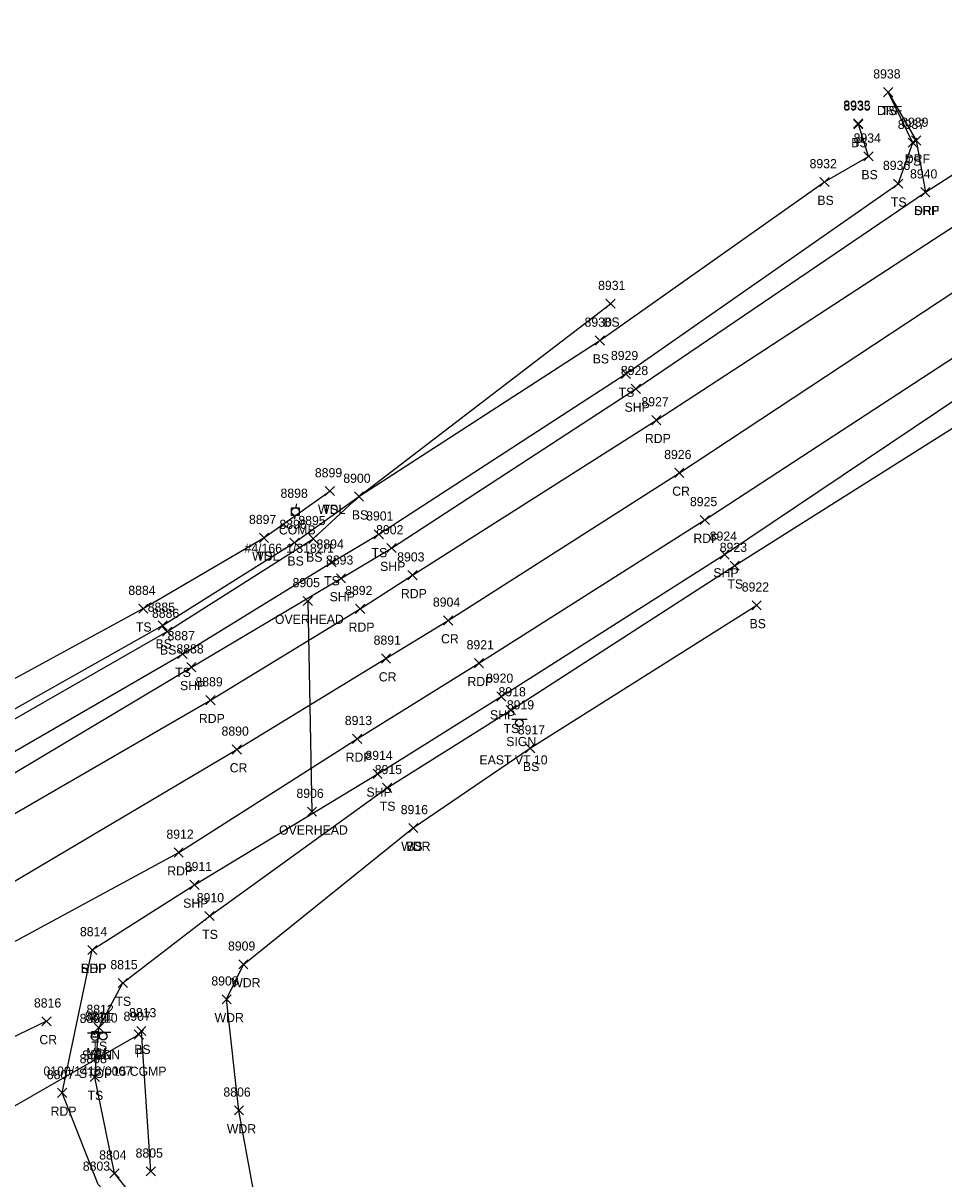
# Model space of a CAD drawing. Extents: x 1611797 to 1633212, y 298978 to 305475.
# Drawn here: x 1628401.2 to 1628602, y 304392.9 to 304645 of the extents above; entities that cross this region are included whole.
import ezdxf

# ---------------------------------------------------------------- set-up
doc = ezdxf.new("R2010")
doc.units = 0
for name, color, linetype in [('D_A', 7, 'Continuous'), ('D_C', 7, 'Continuous'), ('D_I', 7, 'Continuous'), ('D_TIC', 7, 'Continuous'), ('DCP', 7, 'Continuous'), ('L_A', 7, 'Continuous'), ('L_I', 7, 'Continuous'), ('L_TIC', 7, 'Continuous'), ('LAWA', 7, 'Continuous'), ('LELB', 7, 'Continuous'), ('P_A', 7, 'Continuous'), ('P_I', 7, 'Continuous'), ('P_TIC', 7, 'Continuous'), ('PET', 7, 'Continuous'), ('PRC', 7, 'Continuous'), ('PSP', 7, 'Continuous'), ('R_A', 7, 'Continuous'), ('R_I', 7, 'Continuous'), ('R_TIC', 7, 'Continuous'), ('RDF', 7, 'Continuous'), ('S_A', 7, 'Continuous'), ('S_C', 7, 'Continuous'), ('S_I', 7, 'Continuous'), ('SRM', 7, 'Continuous'), ('SSGN', 7, 'Continuous'), ('U_A', 7, 'Continuous'), ('U_C', 7, 'Continuous'), ('U_I', 7, 'Continuous'), ('U_TIC', 7, 'Continuous'), ('UCO', 7, 'Continuous'), ('UP', 7, 'Continuous')]:
    doc.layers.add(name, color=color, linetype=linetype)

msp = doc.modelspace()

# ---------------------------------------------------------------- linework, layer by layer
at = {"layer": 'D_TIC'}
for points in [[(1628582.36, 304622.07), (1628584.36, 304624.07)], [(1628584.36, 304622.07), (1628582.36, 304624.07)], [(1628425.47, 304423.34), (1628427.47, 304425.34)], [(1628427.47, 304423.34), (1628425.47, 304425.34)]]:
    msp.add_lwpolyline(points, dxfattribs=at)
at = {"layer": 'DCP'}
msp.add_lwpolyline([(1628341.52, 304375.56), (1628426.47, 304424.34)], dxfattribs=at)
at = {"layer": 'L_TIC'}
for points in [[(1628588.9, 304628.89), (1628590.9, 304630.89)], [(1628590.9, 304628.89), (1628588.9, 304630.89)], [(1628582.39, 304621.89), (1628584.39, 304623.89)], [(1628584.39, 304621.89), (1628582.39, 304623.89)], [(1628594.25, 304617.87), (1628596.25, 304619.87)], [(1628596.25, 304617.87), (1628594.25, 304619.87)], [(1628584.61, 304614.9), (1628586.61, 304616.9)], [(1628586.61, 304614.9), (1628584.61, 304616.9)], [(1628575.01, 304609.31), (1628577.01, 304611.31)], [(1628577.01, 304609.31), (1628575.01, 304611.31)], [(1628591.07, 304608.93), (1628593.07, 304610.93)], [(1628593.07, 304608.93), (1628591.07, 304610.93)], [(1628528.32, 304582.75), (1628530.32, 304584.75)], [(1628530.32, 304582.75), (1628528.32, 304584.75)], [(1628526.01, 304574.73), (1628528.01, 304576.73)], [(1628528.01, 304574.73), (1628526.01, 304576.73)], [(1628531.7, 304567.46), (1628533.7, 304569.46)], [(1628533.7, 304567.46), (1628531.7, 304569.46)], [(1628467.13, 304541.89), (1628469.13, 304543.89)], [(1628469.13, 304541.89), (1628467.13, 304543.89)], [(1628467.13, 304541.89), (1628469.13, 304543.89)], [(1628469.13, 304541.89), (1628467.13, 304543.89)], [(1628473.48, 304540.69), (1628475.48, 304542.69)], [(1628475.48, 304540.69), (1628473.48, 304542.69)], [(1628473.48, 304540.69), (1628475.48, 304542.69)], [(1628475.48, 304540.69), (1628473.48, 304542.69)], [(1628477.82, 304532.47), (1628479.82, 304534.47)], [(1628479.82, 304532.47), (1628477.82, 304534.47)], [(1628452.75, 304531.7), (1628454.75, 304533.7)], [(1628454.75, 304531.7), (1628452.75, 304533.7)], [(1628452.75, 304531.7), (1628454.75, 304533.7)], [(1628454.75, 304531.7), (1628452.75, 304533.7)], [(1628459.43, 304530.64), (1628461.43, 304532.64)], [(1628461.43, 304530.64), (1628459.43, 304532.64)], [(1628463.51, 304531.47), (1628465.51, 304533.47)], [(1628465.51, 304531.47), (1628463.51, 304533.47)], [(1628467.47, 304526.33), (1628469.47, 304528.33)], [(1628469.47, 304526.33), (1628467.47, 304528.33)], [(1628555.42, 304525.63), (1628557.42, 304527.63)], [(1628557.42, 304525.63), (1628555.42, 304527.63)], [(1628560.22, 304516.98), (1628562.22, 304518.98)], [(1628562.22, 304516.98), (1628560.22, 304518.98)], [(1628426.43, 304516.24), (1628428.43, 304518.24)], [(1628428.43, 304516.24), (1628426.43, 304518.24)], [(1628430.66, 304512.56), (1628432.66, 304514.56)], [(1628432.66, 304512.56), (1628430.66, 304514.56)], [(1628431.64, 304511.24), (1628433.64, 304513.24)], [(1628433.64, 304511.24), (1628431.64, 304513.24)], [(1628434.99, 304506.35), (1628436.99, 304508.35)], [(1628436.99, 304506.35), (1628434.99, 304508.35)], [(1628506.6, 304494.11), (1628508.6, 304496.11)], [(1628508.6, 304494.11), (1628506.6, 304496.11)], [(1628510.8, 304485.8), (1628512.8, 304487.8)], [(1628512.8, 304485.8), (1628510.8, 304487.8)], [(1628479.61, 304477.15), (1628481.61, 304479.15)], [(1628481.61, 304477.15), (1628479.61, 304479.15)], [(1628485.33, 304468.41), (1628487.33, 304470.41)], [(1628487.33, 304468.41), (1628485.33, 304470.41)], [(1628485.33, 304468.41), (1628487.33, 304470.41)], [(1628487.33, 304468.41), (1628485.33, 304470.41)], [(1628440.88, 304449.2), (1628442.88, 304451.2)], [(1628442.88, 304449.2), (1628440.88, 304451.2)], [(1628448.26, 304438.66), (1628450.26, 304440.66)], [(1628450.26, 304438.66), (1628448.26, 304440.66)], [(1628421.96, 304434.59), (1628423.96, 304436.59)], [(1628423.96, 304434.59), (1628421.96, 304436.59)], [(1628444.62, 304431.04), (1628446.62, 304433.04)], [(1628446.62, 304431.04), (1628444.62, 304433.04)], [(1628416.73, 304424.83), (1628418.73, 304426.83)], [(1628418.73, 304424.83), (1628416.73, 304426.83)], [(1628426.02, 304424.11), (1628428.02, 304426.11)], [(1628428.02, 304424.11), (1628426.02, 304426.11)], [(1628415.88, 304414.08), (1628417.88, 304416.08)], [(1628417.88, 304414.08), (1628415.88, 304416.08)], [(1628447.3, 304406.8), (1628449.3, 304408.8)], [(1628449.3, 304406.8), (1628447.3, 304408.8)], [(1628428.1, 304393.5), (1628430.1, 304395.5)], [(1628430.1, 304393.5), (1628428.1, 304395.5)], [(1628420.16, 304393.08), (1628422.16, 304395.08)], [(1628422.16, 304393.08), (1628420.16, 304395.08)]]:
    msp.add_lwpolyline(points, dxfattribs=at)
at = {"layer": 'LAWA'}
for points in [[(1628453.75, 304532.7), (1628468.13, 304542.89)], [(1628454.84, 304372.08), (1628448.3, 304407.8), (1628445.62, 304432.04), (1628449.26, 304439.66), (1628486.33, 304469.41)]]:
    msp.add_lwpolyline(points, dxfattribs=at)
at = {"layer": 'LELB'}
for points in [[(1628267.44, 304438.39), (1628274.6, 304428.14), (1628286.01, 304427.56), (1628303.84, 304433.68), (1628345.31, 304455.9), (1628386.36, 304478.57), (1628435.99, 304507.35), (1628468.47, 304527.33), (1628478.82, 304533.47), (1628532.7, 304568.46), (1628592.07, 304609.93), (1628595.25, 304618.87), (1628589.9, 304629.89)], [(1628269.06, 304440.05), (1628276.07, 304433.01), (1628274.41, 304429.96), (1628275.14, 304429.72), (1628278.43, 304431.17), (1628300.81, 304440.57), (1628342.65, 304461.78), (1628385.56, 304485.3), (1628432.64, 304512.24), (1628464.51, 304532.47), (1628474.48, 304541.69), (1628527.01, 304575.73), (1628576.01, 304610.31), (1628585.61, 304615.9), (1628583.39, 304622.89)], [(1628452.86, 304370.3), (1628433.61, 304378.39), (1628421.16, 304394.08), (1628416.88, 304415.08), (1628417.73, 304425.83), (1628422.96, 304435.59), (1628441.88, 304450.2), (1628480.61, 304478.15), (1628507.6, 304495.11), (1628556.42, 304526.63), (1628651.04, 304586.32)], [(1628276.07, 304433.01), (1628299.55, 304443.08), (1628341.45, 304463.35), (1628384.65, 304487.08), (1628431.66, 304513.56), (1628460.43, 304531.64), (1628474.48, 304541.69), (1628529.32, 304583.75)], [(1628273.99, 304440.03), (1628296.93, 304449.42), (1628337.94, 304469.23), (1628382.62, 304492.92), (1628427.43, 304517.24), (1628453.75, 304532.7)], [(1628486.33, 304469.41), (1628511.8, 304486.8), (1628561.22, 304517.98)], [(1628429.1, 304394.5), (1628427.02, 304425.11)]]:
    msp.add_lwpolyline(points, dxfattribs=at)
at = {"layer": 'P_TIC'}
for points in [[(1628597, 304607.08), (1628599, 304609.08)], [(1628599, 304607.08), (1628597, 304609.08)], [(1628533.86, 304564.19), (1628535.86, 304566.19)], [(1628535.86, 304564.19), (1628533.86, 304566.19)], [(1628538.34, 304557.37), (1628540.34, 304559.37)], [(1628540.34, 304557.37), (1628538.34, 304559.37)], [(1628543.35, 304545.87), (1628545.35, 304547.87)], [(1628545.35, 304545.87), (1628543.35, 304547.87)], [(1628548.92, 304535.59), (1628550.92, 304537.59)], [(1628550.92, 304535.59), (1628548.92, 304537.59)], [(1628480.56, 304529.46), (1628482.56, 304531.46)], [(1628482.56, 304529.46), (1628480.56, 304531.46)], [(1628553.23, 304528.06), (1628555.23, 304530.06)], [(1628555.23, 304528.06), (1628553.23, 304530.06)], [(1628469.55, 304522.84), (1628471.55, 304524.84)], [(1628471.55, 304522.84), (1628469.55, 304524.84)], [(1628485.15, 304523.53), (1628487.15, 304525.53)], [(1628487.15, 304523.53), (1628485.15, 304525.53)], [(1628473.72, 304516.21), (1628475.72, 304518.21)], [(1628475.72, 304516.21), (1628473.72, 304518.21)], [(1628492.94, 304513.67), (1628494.94, 304515.67)], [(1628494.94, 304513.67), (1628492.94, 304515.67)], [(1628479.37, 304505.37), (1628481.37, 304507.37)], [(1628481.37, 304505.37), (1628479.37, 304507.37)], [(1628499.64, 304504.36), (1628501.64, 304506.36)], [(1628501.64, 304504.36), (1628499.64, 304506.36)], [(1628436.92, 304503.47), (1628438.92, 304505.47)], [(1628438.92, 304503.47), (1628436.92, 304505.47)], [(1628504.52, 304497.08), (1628506.52, 304499.08)], [(1628506.52, 304497.08), (1628504.52, 304499.08)], [(1628441.08, 304496.28), (1628443.08, 304498.28)], [(1628443.08, 304496.28), (1628441.08, 304498.28)], [(1628473.08, 304487.85), (1628475.08, 304489.85)], [(1628475.08, 304487.85), (1628473.08, 304489.85)], [(1628446.84, 304485.53), (1628448.84, 304487.53)], [(1628448.84, 304485.53), (1628446.84, 304487.53)], [(1628477.57, 304480.23), (1628479.57, 304482.23)], [(1628479.57, 304480.23), (1628477.57, 304482.23)], [(1628434.17, 304463.05), (1628436.17, 304465.05)], [(1628436.17, 304463.05), (1628434.17, 304465.05)], [(1628437.61, 304456), (1628439.61, 304458)], [(1628439.61, 304456), (1628437.61, 304458)], [(1628415.31, 304441.79), (1628417.31, 304443.79)], [(1628417.31, 304441.79), (1628415.31, 304443.79)], [(1628415.31, 304441.79), (1628417.31, 304443.79)], [(1628417.31, 304441.79), (1628415.31, 304443.79)], [(1628405.34, 304426.24), (1628407.34, 304428.24)], [(1628407.34, 304426.24), (1628405.34, 304428.24)], [(1628408.74, 304410.62), (1628410.74, 304412.62)], [(1628410.74, 304410.62), (1628408.74, 304412.62)]]:
    msp.add_lwpolyline(points, dxfattribs=at)
at = {"layer": 'PET'}
for points in [[(1627804.93, 304257.83), (1627871.73, 304271.16), (1627912.59, 304279.87), (1627952.18, 304289.63), (1627988.87, 304299.65), (1628036.27, 304314.36), (1628064.89, 304323.89), (1628106.09, 304338.02), (1628146.89, 304353.04), (1628178.88, 304365.72), (1628203.24, 304376.2), (1628239.35, 304395.63), (1628307.27, 304422.84), (1628351.46, 304445.9), (1628391.91, 304468.24), (1628442.08, 304497.28), (1628474.72, 304517.21), (1628486.15, 304524.53), (1628539.34, 304558.37), (1628672.08, 304644.96)], [(1627810.3, 304233.75), (1627865.14, 304244.67), (1627887.51, 304249.2), (1627919.75, 304256.3), (1627968.24, 304266.92), (1627982, 304270.08), (1628025.8, 304282.81), (1628091.15, 304305.91), (1628127.23, 304319.42), (1628172.26, 304336.99), (1628186.4, 304342.83), (1628224.85, 304358.53), (1628263.27, 304375.45), (1628301.66, 304393.36), (1628314.71, 304398.73), (1628435.17, 304464.05), (1628474.08, 304488.85), (1628500.64, 304505.36), (1628549.92, 304536.59), (1628643.11, 304597.45)], [(1628460.13, 304366.12), (1628431.46, 304376.58), (1628417.59, 304391.64), (1628409.74, 304411.62), (1628416.31, 304442.79)]]:
    msp.add_lwpolyline(points, dxfattribs=at)
at = {"layer": 'PRC'}
for points in [[(1627805.83, 304244.92), (1627874.04, 304257.97), (1627915.41, 304267.12), (1627953.91, 304276.61), (1627992.17, 304287.01), (1628041.6, 304302.51), (1628071.46, 304312.51), (1628106.81, 304324.94), (1628151.5, 304341.64), (1628182.35, 304353.91), (1628207.78, 304363.99), (1628245.68, 304380.37), (1628274.85, 304393.46), (1628311.84, 304411.21), (1628357.26, 304434.55), (1628397.17, 304456.52), (1628447.84, 304486.53), (1628480.37, 304506.37), (1628493.94, 304514.67), (1628544.35, 304546.87), (1628636.51, 304607.63)], [(1628406.34, 304427.24), (1628375.96, 304412.67), (1628346.79, 304396.86)]]:
    msp.add_lwpolyline(points, dxfattribs=at)
at = {"layer": 'PSP'}
for points in [[(1627804.39, 304265.42), (1627852.07, 304273.99), (1627870.38, 304278.52), (1627907.16, 304286.52), (1627951.04, 304297.7), (1627985.89, 304307.24), (1628033.67, 304321.93), (1628060.73, 304329.87), (1628103.74, 304345.79), (1628144.19, 304360.06), (1628176.01, 304373.38), (1628199.82, 304383.32), (1628237.63, 304399.76), (1628252.83, 304406.07), (1628285.85, 304422.19), (1628303.97, 304430.64), (1628347.35, 304452.9), (1628388.22, 304474.79), (1628437.92, 304504.47), (1628470.55, 304523.84), (1628481.56, 304530.46), (1628534.86, 304565.19), (1628598, 304608.08), (1628616.57, 304620.02)], [(1628416.31, 304442.79), (1628438.61, 304457), (1628478.57, 304481.23), (1628505.52, 304498.08), (1628554.23, 304529.06), (1628647.11, 304591.43)]]:
    msp.add_lwpolyline(points, dxfattribs=at)
at = {"layer": 'R_TIC'}
for points in [[(1628588.9, 304628.89), (1628590.9, 304630.89)], [(1628590.9, 304628.89), (1628588.9, 304630.89)], [(1628594.98, 304618.35), (1628596.98, 304620.35)], [(1628596.98, 304618.35), (1628594.98, 304620.35)], [(1628597, 304607.08), (1628599, 304609.08)], [(1628599, 304607.08), (1628597, 304609.08)]]:
    msp.add_lwpolyline(points, dxfattribs=at)
at = {"layer": 'RDF'}
msp.add_lwpolyline([(1628589.9, 304629.89), (1628595.98, 304619.35), (1628598, 304608.08)], dxfattribs=at)
at = {"layer": 'SRM'}
msp.add_lwpolyline([(1628416.21, 304425.01), (1628417.46, 304425.01), (1628417.46, 304423.76), (1628416.21, 304423.76)], close=True, dxfattribs=at)
msp.add_circle((1628416.83, 304424.38), 0.0833, dxfattribs=at)
at = {"layer": 'SSGN'}
for p, q in [((1628507.8, 304493.11), (1628511.14, 304493.11)), ((1628509.45, 304492.28), (1628509.45, 304492.28)), ((1628415.28, 304424.73), (1628418.61, 304424.73)), ((1628416.92, 304423.89), (1628416.92, 304423.89)), ((1628417.05, 304424.83), (1628420.38, 304424.83)), ((1628418.69, 304423.99), (1628418.69, 304423.99))]:
    msp.add_line(p, q, dxfattribs=at)
for centre in [(1628509.45, 304492.28), (1628416.92, 304423.89), (1628418.69, 304423.99)]:
    msp.add_circle(centre, 0.833, dxfattribs=at)
at = {"layer": 'U_TIC'}
for points in [[(1628462.34, 304517.92), (1628464.34, 304519.92)], [(1628464.34, 304517.92), (1628462.34, 304519.92)], [(1628463.23, 304471.96), (1628465.23, 304473.96)], [(1628465.23, 304471.96), (1628463.23, 304473.96)]]:
    msp.add_lwpolyline(points, dxfattribs=at)
at = {"layer": 'UCO'}
msp.add_lwpolyline([(1628463.34, 304518.92), (1628464.23, 304472.96)], dxfattribs=at)
at = {"layer": 'UP'}
for p, q in [((1628459.79, 304537.58), (1628459.79, 304539.25)), ((1628459.79, 304539.25), (1628461.46, 304539.25)), ((1628460.88, 304540.08), (1628460.63, 304539.25)), ((1628461.46, 304539.25), (1628461.46, 304537.58)), ((1628461.46, 304537.58), (1628459.79, 304537.58)), ((1628460.38, 304536.75), (1628460.63, 304537.58)), ((1628460.63, 304538.42), (1628460.63, 304538.42))]:
    msp.add_line(p, q, dxfattribs=at)
msp.add_circle((1628460.63, 304538.42), 0.833, dxfattribs=at)

# ---------------------------------------------------------------- texts
at = {"layer": 'D_A'}
for p in [(1628582.73, 304618.07), (1628425.85, 304419.34)]:
    msp.add_text('P', height=2, dxfattribs=at).set_placement(p)
at = {"layer": 'D_C'}
msp.add_text('15 CGMP', height=2, dxfattribs=at).set_placement((1628420.76, 304415.34))
at = {"layer": 'D_I'}
for s, p in [('8933', (1628580.1, 304626.07)), ('8907', (1628423.13, 304427.34))]:
    msp.add_text(s, height=2, dxfattribs=at).set_placement(p)
at = {"layer": 'L_A'}
for s, p in [('TS', (1628588.31, 304624.89)), ('BS', (1628581.84, 304617.89)), ('TS', (1628593.66, 304613.87)), ('BS', (1628584.05, 304610.9)), ('BS', (1628574.45, 304605.31)), ('TS', (1628590.48, 304604.93)), ('BS', (1628527.76, 304578.75)), ('BS', (1628525.45, 304570.73)), ('TS', (1628531.11, 304563.46)), ('WDL', (1628465.54, 304537.89)), ('TS', (1628466.54, 304537.89)), ('BS', (1628472.92, 304536.69)), ('BS', (1628472.92, 304536.69)), ('WDL', (1628451.17, 304527.7)), ('TS', (1628452.16, 304527.7)), ('BS', (1628462.95, 304527.47)), ('TS', (1628477.22, 304528.47)), ('BS', (1628458.87, 304526.64)), ('TS', (1628466.88, 304522.33)), ('TS', (1628554.83, 304521.63)), ('TS', (1628425.83, 304512.24)), ('BS', (1628559.66, 304512.98)), ('BS', (1628430.1, 304508.56)), ('BS', (1628431.08, 304507.24)), ('TS', (1628434.4, 304502.35)), ('TS', (1628506.01, 304490.11)), ('BS', (1628510.24, 304481.8)), ('TS', (1628479.02, 304473.15)), ('WDR', (1628483.69, 304464.41)), ('BS', (1628484.77, 304464.41)), ('TS', (1628440.29, 304445.2)), ('WDR', (1628446.62, 304434.66)), ('TS', (1628421.37, 304430.59)), ('WDR', (1628442.98, 304427.04)), ('TS', (1628416.14, 304420.83)), ('BS', (1628425.46, 304420.11)), ('TS', (1628415.29, 304410.08)), ('WDR', (1628445.66, 304402.8))]:
    msp.add_text(s, height=2, dxfattribs=at).set_placement(p)
at = {"layer": 'L_I'}
for s, p in [('8938', (1628586.64, 304632.89)), ('8935', (1628580.14, 304625.89)), ('8937', (1628591.99, 304621.87)), ('8934', (1628582.35, 304618.9)), ('8932', (1628572.75, 304613.31)), ('8936', (1628588.75, 304612.93)), ('8931', (1628526.63, 304586.75)), ('8930', (1628523.67, 304578.73)), ('8929', (1628529.43, 304571.46)), ('8899', (1628464.86, 304545.89)), ('8899', (1628464.86, 304545.89)), ('8900', (1628471.06, 304544.69)), ('8900', (1628471.06, 304544.69)), ('8897', (1628450.49, 304535.7)), ('8897', (1628450.49, 304535.7)), ('8896', (1628457.12, 304534.64)), ('8895', (1628461.25, 304535.47)), ('8901', (1628476.04, 304536.47)), ('8894', (1628465.21, 304530.33)), ('8923', (1628553.16, 304529.63)), ('8884', (1628424.17, 304520.24)), ('8922', (1628557.96, 304520.98)), ('8885', (1628428.4, 304516.56)), ('8886', (1628429.33, 304515.24)), ('8887', (1628432.74, 304510.35)), ('8918', (1628504.91, 304498.11)), ('8917', (1628509.11, 304489.8)), ('8915', (1628477.92, 304481.15)), ('8916', (1628483.58, 304472.41)), ('8916', (1628483.58, 304472.41)), ('8910', (1628439.1, 304453.2)), ('8909', (1628445.91, 304442.66)), ('8815', (1628420.26, 304438.59)), ('8908', (1628442.28, 304435.04)), ('8812', (1628415.04, 304428.83)), ('8813', (1628424.33, 304428.11)), ('8808', (1628413.55, 304418.08)), ('8806', (1628444.91, 304410.8)), ('8804', (1628417.82, 304397.08)), ('8805', (1628425.76, 304397.5))]:
    msp.add_text(s, height=2, dxfattribs=at).set_placement(p)
at = {"layer": 'P_A'}
for s, p in [('SHP', (1628595.54, 304603.08)), ('SHP', (1628532.4, 304560.19)), ('RDP', (1628536.83, 304553.37)), ('CR', (1628542.79, 304541.87)), ('RDP', (1628547.41, 304531.59)), ('SHP', (1628479.09, 304525.46)), ('SHP', (1628551.77, 304524.06)), ('RDP', (1628483.63, 304519.53)), ('SHP', (1628468.08, 304518.84)), ('RDP', (1628472.21, 304512.21)), ('CR', (1628492.37, 304509.67)), ('SHP', (1628435.45, 304499.47)), ('CR', (1628478.8, 304501.37)), ('RDP', (1628498.13, 304500.36)), ('RDP', (1628439.56, 304492.28)), ('SHP', (1628503.05, 304493.08)), ('CR', (1628446.28, 304481.53)), ('RDP', (1628471.57, 304483.85)), ('SHP', (1628476.11, 304476.23)), ('RDP', (1628432.66, 304459.05)), ('SHP', (1628436.14, 304452)), ('SHP', (1628413.85, 304437.79)), ('RDP', (1628413.8, 304437.79)), ('CR', (1628404.77, 304422.24)), ('RDP', (1628407.23, 304406.62))]:
    msp.add_text(s, height=2, dxfattribs=at).set_placement(p)
at = {"layer": 'P_I'}
for s, p in [('8940', (1628594.66, 304611.08)), ('8928', (1628531.6, 304568.19)), ('8927', (1628536.08, 304561.37)), ('8926', (1628541.04, 304549.87)), ('8925', (1628546.66, 304539.59)), ('8902', (1628478.22, 304533.46)), ('8924', (1628550.97, 304532.06)), ('8893', (1628467.29, 304526.84)), ('8903', (1628482.81, 304527.53)), ('8892', (1628471.46, 304520.21)), ('8904', (1628490.6, 304517.67)), ('8891', (1628477.67, 304509.37)), ('8888', (1628434.66, 304507.47)), ('8921', (1628497.95, 304508.36)), ('8889', (1628438.81, 304500.28)), ('8920', (1628502.17, 304501.08)), ('8913', (1628471.39, 304491.85)), ('8890', (1628444.5, 304489.53)), ('8914', (1628475.88, 304484.23)), ('8912', (1628432.48, 304467.05)), ('8911', (1628436.48, 304460)), ('8814', (1628413.62, 304445.79)), ('8814', (1628413.62, 304445.79)), ('8816', (1628403.59, 304430.24)), ('8807', (1628406.4, 304414.62)), ('8803', (1628414.25, 304394.64))]:
    msp.add_text(s, height=2, dxfattribs=at).set_placement(p)
at = {"layer": 'R_A'}
for p in [(1628587.44, 304624.89), (1628593.52, 304614.35), (1628595.54, 304603.08)]:
    msp.add_text('DRF', height=2, dxfattribs=at).set_placement(p)
at = {"layer": 'R_I'}
for s, p in [('8938', (1628586.64, 304632.89)), ('8939', (1628592.72, 304622.35)), ('8940', (1628594.66, 304611.08))]:
    msp.add_text(s, height=2, dxfattribs=at).set_placement(p)
at = {"layer": 'S_A'}
for s, p in [('SIGN', (1628506.59, 304487.26)), ('SIGN', (1628414.06, 304418.87)), ('MM', (1628415.02, 304419.38)), ('SIGN', (1628415.83, 304418.97))]:
    msp.add_text(s, height=2, dxfattribs=at).set_placement(p)
at = {"layer": 'S_C'}
for s, p in [('EAST VT 10', (1628500.75, 304483.26)), ('0100/1418/0007', (1628405.67, 304415.38)), ('STOP', (1628413.38, 304414.87))]:
    msp.add_text(s, height=2, dxfattribs=at).set_placement(p)
at = {"layer": 'S_I'}
for s, p in [('8919', (1628506.73, 304495.26)), ('8809', (1628413.56, 304426.87)), ('8811', (1628414.71, 304427.38)), ('8810', (1628415.89, 304426.97))]:
    msp.add_text(s, height=2, dxfattribs=at).set_placement(p)
at = {"layer": 'U_A'}
for s, p in [('COMB', (1628457.01, 304533.42)), ('OVERHEAD', (1628456.15, 304513.92)), ('OVERHEAD', (1628457.04, 304467.96))]:
    msp.add_text(s, height=2, dxfattribs=at).set_placement(p)
at = {"layer": 'U_C'}
msp.add_text('#4/166-1/3182/1', height=2, dxfattribs=at).set_placement((1628449.51, 304529.42))
at = {"layer": 'U_I'}
for s, p in [('8898', (1628457.37, 304541.42)), ('8905', (1628460, 304521.92)), ('8906', (1628460.84, 304475.96))]:
    msp.add_text(s, height=2, dxfattribs=at).set_placement(p)

doc.saveas('drawing.dxf')
